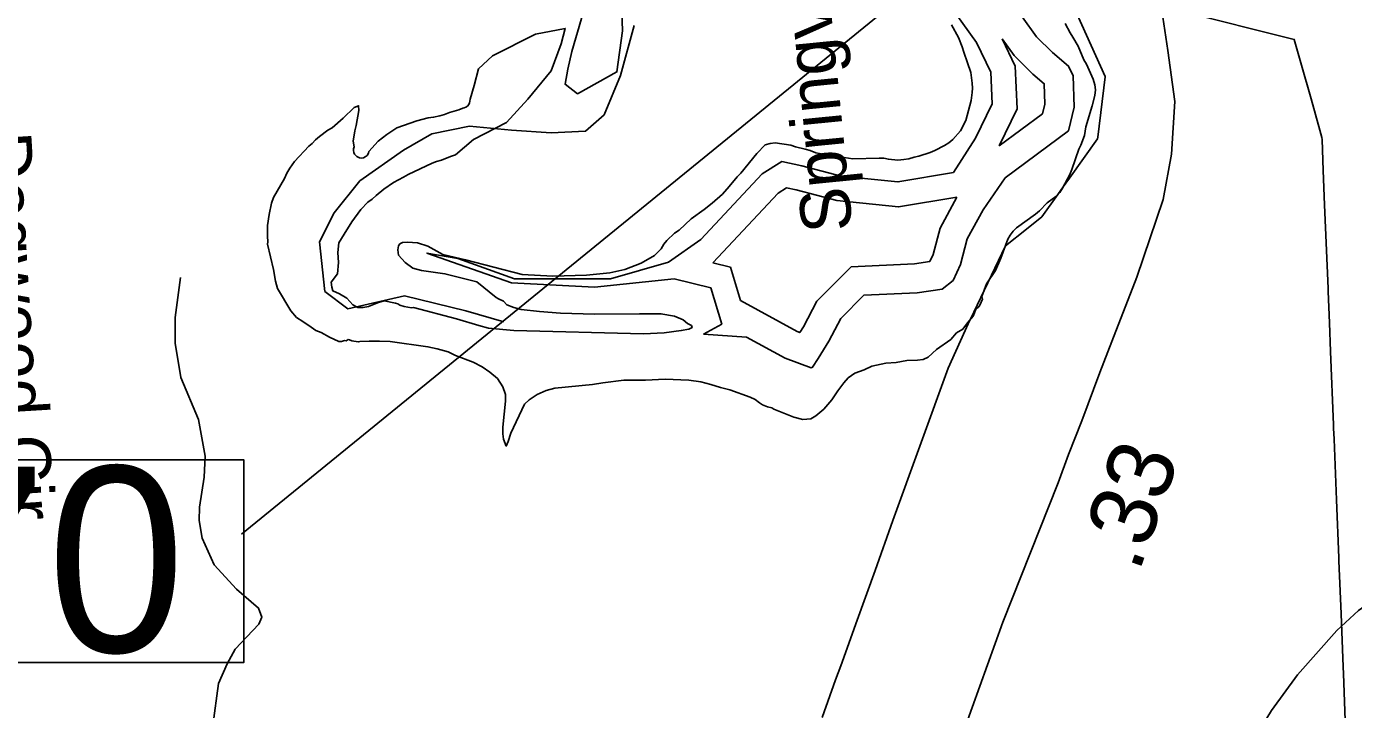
# Model space of a CAD drawing. Extents: x 1662474 to 1856135, y 779280 to 917889.
# Drawn here: x 1715301 to 1717806, y 818193 to 819482 of the extents above; entities that cross this region are included whole.
import ezdxf

# ---------------------------------------------------------------- set-up
doc = ezdxf.new("R2010")
doc.units = 0
for name, color, linetype in [('Exist Boundary Political City Limit New', 7, 'Continuous'), ('Exist Hydrographic Creek Single Shore', 7, 'Continuous'), ('Exist Hydrographic Island Shore', 7, 'Continuous'), ('Exist Hydrographic Lake Shore', 7, 'Continuous'), ('Exist Hydrographic Misc Water Feature', 7, 'Continuous'), ('Exist Road Non-System Type 51', 7, 'Continuous'), ('Exist Road Non-System Type 51 Label', 7, 'Continuous'), ('Exist Road Secondary Mileage Tenths English Label', 7, 'Continuous'), ('Exist Road Secondary Structure Standard Bridge Number Label', 7, 'Continuous'), ('Exist Road Secondary Type 51 Attributed', 7, 'Continuous'), ('Exist Road Secondary Type 51 Label', 7, 'Continuous'), ('Map Preparation Boundary City Limit Buffer Line', 7, 'Continuous'), ('Old_Level_44', 7, 'Continuous')]:
    doc.layers.add(name, color=color, linetype=linetype)

msp = doc.modelspace()

# ---------------------------------------------------------------- linework, layer by layer
at = {"layer": 'Exist Boundary Political City Limit New'}
for points in [[(1717284.5, 819505.2), (1717337.2, 819388.2), (1717337.2, 819387.6), (1717323.1, 819273.5), (1717322.6, 819270.2), (1717269.8, 819196.2), (1717258.1, 819179.9), (1717247.6, 819165.2), (1717217.6, 819123), (1717188.5, 819099.9), (1717149, 819068.4)], [(1717149, 819068.4), (1717188.5, 819099.9), (1717217.6, 819123), (1717247.6, 819165.2), (1717258.1, 819179.9), (1717269.8, 819196.2), (1717322.6, 819270.2), (1717323.1, 819273.5), (1717337.2, 819387.6), (1717337.2, 819388.2), (1717284.5, 819505.2)], [(1717790.4, 818173.4), (1717786.9, 818260.4), (1717786.4, 818273.7), (1717782.4, 818373.8), (1717778.4, 818474.2), (1717778.1, 818479.4), (1717773.8, 818588.8), (1717769.2, 818703.4), (1717768.4, 818724.4), (1717768.1, 818730.4), (1717762.6, 818869.1), (1717760.4, 818923), (1717758, 818982.4), (1717757.9, 818987.8), (1717751.5, 819145.7), (1717749, 819210.5), (1717746.6, 819269), (1717746.4, 819273.1), (1717742.5, 819286.9), (1717725.9, 819346), (1717707.9, 819409.6), (1717694.1, 819458.1), (1717478.1, 819512)], [(1717478.1, 819512), (1717694.1, 819458.1), (1717707.9, 819409.6), (1717725.9, 819346), (1717742.5, 819286.9), (1717746.4, 819273.1), (1717746.6, 819269), (1717749, 819210.5), (1717751.5, 819145.7), (1717757.9, 818987.8), (1717758, 818982.4), (1717760.4, 818923), (1717762.6, 818869.1), (1717768.1, 818730.4), (1717768.4, 818724.4), (1717769.2, 818703.4), (1717773.8, 818588.8), (1717778.1, 818479.4), (1717778.4, 818474.2), (1717782.4, 818373.8), (1717786.4, 818273.7), (1717786.9, 818260.4), (1717790.4, 818173.4)], [(1717149, 819068.4), (1717082.1, 818928.8), (1717081.8, 818927.9), (1717080.5, 818925), (1717078.6, 818921.1), (1717040.9, 818837.8), (1716936.5, 818549.8), (1716902.8, 818455.8), (1716869, 818362.1), (1716838, 818275.6), (1716828.5, 818249.1), (1716803, 818178.1)], [(1716803, 818178.1), (1716828.5, 818249.1), (1716838, 818275.6), (1716869, 818362.1), (1716902.8, 818455.8), (1716936.5, 818549.8), (1717040.9, 818837.8), (1717078.6, 818921.1), (1717080.5, 818925), (1717081.8, 818927.9), (1717082.1, 818928.8), (1717149, 819068.4)]]:
    msp.add_lwpolyline(points, dxfattribs=at)
at = {"layer": 'Exist Hydrographic Creek Single Shore'}
msp.add_lwpolyline([(1716448.2, 819484.1), (1716422.5, 819389.9), (1716391.5, 819315.4), (1716356.1, 819284.6), (1716291.2, 819281.8), (1716216.8, 819286.5), (1716137.5, 819294.4), (1716066.4, 819279.9), (1716012.8, 819248.9), (1715930.4, 819190.9), (1715881.9, 819130.8), (1715854.2, 819075.8), (1715864, 818982.3), (1715907.5, 818949.8), (1716014.4, 818973.9), (1716130.6, 818945.8), (1716202.2, 818925.1)], dxfattribs=at)
at = {"layer": 'Exist Hydrographic Island Shore'}
msp.add_lwpolyline([(1716340.9, 819355.3), (1716415.7, 819396.7), (1716426.1, 819474.1), (1716420.9, 819618.7), (1716297, 819931.2), (1716263.5, 820075.8), (1716152.5, 820254), (1716054.4, 820334), (1716036.3, 820321.1), (1716033.8, 820274.6), (1716088, 820163.6), (1716134.4, 820055.1), (1716188.6, 819995.8), (1716229.9, 819938.9), (1716281.5, 819848.6), (1716307.3, 819771.1), (1716338.3, 819631.7), (1716348.6, 819497.4), (1716330.6, 819435.4), (1716322.8, 819401.8), (1716317.7, 819373.4)], close=True, dxfattribs=at)
at = {"layer": 'Exist Hydrographic Lake Shore'}
for points in [[(1716127.5, 819328.8), (1716130.6, 819330.1), (1716133.5, 819332.1), (1716135.9, 819335.1), (1716137.5, 819338.2), (1716138.2, 819341.6), (1716138.5, 819345.2), (1716146.2, 819370.8), (1716154.2, 819402.8), (1716180.9, 819426.8), (1716262.2, 819468.1), (1716318.2, 819478.8), (1716310.2, 819449.4), (1716291.6, 819398.8), (1716247.6, 819345.4), (1716207.5, 819301.4), (1716144.9, 819269.4), (1716111, 819240), (1716101.8, 819237.1), (1716084.2, 819230.3), (1716075, 819227.9), (1716066.6, 819224.6), (1716021.8, 819203), (1716012.8, 819197.8), (1715994.1, 819188.1), (1715975.5, 819175.2), (1715960.9, 819163.4), (1715953.5, 819156.8), (1715945.6, 819151.1), (1715932.5, 819137.1), (1715915.1, 819113.8), (1715900.5, 819090.7), (1715890.8, 819073.9), (1715888.9, 819056.1), (1715890.2, 819037.1), (1715888.1, 819015.9), (1715876, 819000.1), (1715877.4, 818990.4), (1715879.5, 818983.3), (1715891.8, 818978.1), (1715906, 818969.4), (1715917.2, 818957.1), (1715926.8, 818952.4), (1715936.6, 818952.4), (1715946.9, 818953.9), (1715965.5, 818961.6), (1715976, 818964.7), (1715997.9, 818960.5), (1716002.2, 818958.9), (1716005.8, 818956.6), (1716014.1, 818953.9), (1716028, 818951.6), (1716031.8, 818951.8), (1716112.8, 818930.8), (1716154.8, 818918), (1716173.4, 818913.2), (1716220.9, 818908.6), (1716465.8, 818902.2), (1716504.9, 818904.3), (1716537.2, 818908.6), (1716551.4, 818911.1), (1716557.4, 818914.3), (1716556.1, 818918), (1716548.8, 818922.2), (1716540.9, 818929), (1716524.4, 818935.6), (1716498.6, 818940.3), (1716458.2, 818940.3), (1716373.4, 818939.2), (1716309.1, 818941.3), (1716269.5, 818944.5), (1716235.1, 818948.2), (1716220.9, 818952.4), (1716207.8, 818957.1), (1716201.8, 818963.9), (1716191.8, 818968.4), (1716187.6, 818971), (1716150.9, 819000.4), (1716090.8, 819015.9), (1716046.6, 819022.2), (1716030.1, 819026.6), (1716016, 819036.9), (1716003.6, 819050.8), (1716001.8, 819060.8), (1716003.1, 819068.6), (1716006, 819072.1), (1716011.2, 819074.9), (1716020.4, 819075.2), (1716039.2, 819073.9), (1716058.5, 819067.6), (1716086.9, 819052.1), (1716130.1, 819042.1), (1716236.6, 819014.1), (1716294.4, 819011.4), (1716358.5, 819012.8), (1716402.2, 819017.2), (1716430.4, 819024), (1716461.1, 819035.6), (1716486.5, 819050), (1716499.1, 819062.6)], [(1716499.1, 819062.6), (1716504.1, 819071.5), (1716510.1, 819078.6), (1716524.6, 819092.2), (1716533.2, 819098.3), (1716555.6, 819119.3), (1716580.2, 819136.9), (1716595.2, 819149.2), (1716614.6, 819166.2), (1716627.8, 819180.7), (1716642.8, 819198.8), (1716649.8, 819205.6), (1716680, 819242.9), (1716695.5, 819258.9), (1716704.9, 819261.8), (1716714.4, 819262.9), (1716743.8, 819258.6), (1716752.6, 819255.2), (1716770.8, 819250.8), (1716780.5, 819248.2), (1716791, 819244.2), (1716811.8, 819240), (1716861.1, 819232.7), (1716910.6, 819234.2), (1716919.6, 819233.8), (1716928.2, 819231.9), (1716945.9, 819230.3), (1716957.1, 819231.1), (1716966.6, 819232.7), (1716976.9, 819235.6), (1716985.5, 819237.4), (1717007, 819244.5), (1717015.6, 819248.4), (1717034.2, 819258.1), (1717042.1, 819263.1), (1717049.8, 819269.1), (1717064.2, 819285.7), (1717073.9, 819304.9), (1717084.4, 819342.9), (1717086.2, 819357.6), (1717086.8, 819366.2), (1717086.2, 819375.7), (1717083.6, 819395.4), (1717077.6, 819414.1), (1717070.2, 819434.2), (1717067.1, 819444.2), (1717060.2, 819461.8), (1717047.1, 819485.7)], [(1717261.6, 819487.8), (1717271, 819470.2), (1717276.2, 819462.6), (1717286, 819445.2), (1717297, 819419.3), (1717302, 819411.1), (1717314.6, 819382.8), (1717317.5, 819372.3), (1717318.8, 819362.9), (1717317.8, 819352.1), (1717312.5, 819332.4), (1717300.5, 819293.1), (1717297.9, 819277), (1717291.2, 819258.6), (1717287.6, 819250.8), (1717274.2, 819212.8), (1717270.2, 819203.2), (1717256.9, 819177.6), (1717251.4, 819168.9), (1717244, 819161.6), (1717228, 819149.5), (1717213, 819134.8), (1717205.8, 819128.5), (1717169.8, 819102.2), (1717163.4, 819096.2), (1717157.9, 819088.8), (1717153.8, 819081.2), (1717140.4, 819045.2), (1717130.1, 819022.2), (1717113.2, 818997), (1717104.6, 818972.6), (1717105.8, 818967.6), (1717100.8, 818956.6), (1717097.5, 818952.4), (1717093.6, 818950), (1717087.9, 818935.6), (1717077.6, 818922.9), (1717068.4, 818911.1), (1717056.9, 818904.3), (1717045.6, 818892), (1717019.1, 818873.1), (1717003.4, 818858.4), (1716993.6, 818853.9), (1716983.1, 818852.9), (1716962.9, 818851.8), (1716942.5, 818848.2), (1716923, 818846.9), (1716896.8, 818841.3), (1716882.6, 818834.5), (1716864.8, 818828.2), (1716851.9, 818819.1), (1716844, 818810.1), (1716832.8, 818794.6), (1716821.1, 818777.6), (1716806, 818760.5), (1716791, 818747.4), (1716781.5, 818741.9), (1716766.6, 818740.8), (1716749.5, 818745), (1716711.8, 818760.5), (1716708.1, 818762.9), (1716699.9, 818764.7), (1716690.2, 818768.6), (1716684.5, 818772.1), (1716676.6, 818778.6), (1716667.1, 818783.1), (1716628.8, 818796.4), (1716611.2, 818801.2), (1716592.9, 818806.9), (1716574.2, 818811.9), (1716551.4, 818814.8)], [(1716551.4, 818814.8), (1716506.5, 818816.7), (1716469.5, 818814.8), (1716428.8, 818814.8), (1716389.1, 818810.1), (1716369.8, 818806.9), (1716298.6, 818800.1), (1716282.1, 818795.4), (1716265.2, 818787.8), (1716250.1, 818777.6), (1716241.1, 818769.9), (1716215.6, 818714.8), (1716210.4, 818699.1), (1716206.8, 818690.4), (1716201.8, 818703.8), (1716200.5, 818713.8), (1716200.5, 818726.1), (1716205.5, 818775.4), (1716205.5, 818787.8), (1716200.5, 818802.2), (1716190.5, 818818), (1716176, 818830.3), (1716161.1, 818840.3), (1716144.5, 818849.2), (1716111, 818861.6), (1716096.8, 818868.4), (1716076.6, 818874.1), (1716059, 818878.1), (1715987.6, 818887.8), (1715967.4, 818888.6), (1715948.2, 818888.6), (1715930.6, 818888.1), (1715927.5, 818887), (1715915.1, 818888.9), (1715910.8, 818891.2), (1715908.4, 818891.5), (1715904.6, 818889.4), (1715901.2, 818889.9), (1715895.8, 818887.8), (1715890.8, 818887.8), (1715872.9, 818896.4), (1715857.4, 818905.1), (1715847.5, 818908.6), (1715838.2, 818915.1), (1715823, 818925.9), (1715810.5, 818933.4), (1715800, 818945.6), (1715774.8, 818988.1), (1715771.1, 819001.9), (1715767.4, 819023.8), (1715761.6, 819047.4), (1715756.1, 819071.5), (1715756.9, 819076.2), (1715756.1, 819086.5), (1715755.9, 819106.7), (1715759, 819127.4), (1715763.5, 819148.7), (1715767.6, 819160), (1715787.9, 819195.7), (1715792.4, 819205.6), (1715798.4, 819215.1), (1715807.2, 819227.7), (1715834.4, 819256.8), (1715840.6, 819261.8), (1715846.9, 819268.4), (1715854.2, 819274.7), (1715870.2, 819287), (1715878.4, 819291.2), (1715899.1, 819309.6), (1715919.6, 819329.8), (1715928, 819332.9), (1715928.5, 819324.2), (1715923.2, 819295.4), (1715921, 819285.7), (1715918, 819266), (1715919.6, 819255.2), (1715918.4, 819251.8), (1715918.4, 819248.2), (1715918.9, 819244.8), (1715920.4, 819241.3), (1715924.6, 819237.1), (1715929.9, 819234.8), (1715933.5, 819234.2), (1715937, 819234.8), (1715940.4, 819236.4), (1715944, 819239.2), (1715946.6, 819243.2), (1715947.5, 819246.3), (1715964.8, 819266), (1715981.2, 819278.9), (1716000.5, 819290.9), (1716038.2, 819304.1), (1716059.2, 819309.8), (1716069.5, 819311.1), (1716081.6, 819313.8), (1716090.2, 819316.1), (1716099.4, 819320.1), (1716117.2, 819325.3), (1716124.9, 819328.2), (1716127.5, 819328.8)]]:
    msp.add_lwpolyline(points, dxfattribs=at)
at = {"layer": 'Exist Hydrographic Misc Water Feature'}
msp.add_lwpolyline([(1717315.2, 817768.6), (1717339.3, 817782.3), (1717371.6, 817814), (1717408, 817851.7), (1717484.9, 817939), (1717561.7, 818034.3), (1717590.2, 818084.1), (1717614.7, 818131.8), (1717651.2, 818191.5), (1717700, 818259.1), (1717774.7, 818342.4), (1717815.1, 818380), (1717863.5, 818413.6), (1717901.7, 818437.2), (1717998.2, 818492.4), (1718058.5, 818523.8), (1718195.1, 818574.5), (1718259.4, 818597.9), (1718317.4, 818601.3), (1718363.2, 818588.9)], dxfattribs=at)
at = {"layer": 'Exist Road Non-System Type 51'}
msp.add_lwpolyline([(1715653.2, 818162.9), (1715663.4, 818242.7), (1715679.8, 818279.7), (1715694.9, 818307.5), (1715739.9, 818354.2), (1715745.1, 818367.9), (1715739.4, 818384.9), (1715697.4, 818420.4), (1715655.6, 818466.2), (1715632.5, 818516.7), (1715627.2, 818550.2), (1715628, 818575.2), (1715636.6, 818631.6), (1715638.5, 818671.5), (1715626.1, 818740.5), (1715592.4, 818819.9), (1715581.9, 818884.9), (1715581.6, 818933.4), (1715592.1, 819008.5)], dxfattribs=at)
at = {"layer": 'Exist Road Secondary Structure Standard Bridge Number Label'}
msp.add_line((1717360.4, 819870.9), (1715707.3, 818524.3), dxfattribs=at)
msp.add_lwpolyline([(1715067.5, 818664.4), (1715711.7, 818664.4), (1715711.7, 818282.1), (1715067.5, 818282.1)], close=True, dxfattribs=at)
at = {"layer": 'Exist Road Secondary Type 51 Attributed'}
msp.add_lwpolyline([(1717466.6, 820103.1), (1717453.7, 820038.2), (1717443.5, 819973.8), (1717433, 819924.1), (1717422.5, 819866.6), (1717421.2, 819811.5), (1717414.3, 819770.2), (1717423.6, 819626.2), (1717444.2, 819512.6), (1717455.4, 819437.4), (1717468.9, 819340.6), (1717462.2, 819241.5), (1717446.4, 819155.9), (1717396.8, 819009.5), (1717349.5, 818887.9), (1717326.9, 818829.3), (1717293.1, 818738), (1717267.8, 818674.7), (1717248.8, 818620.9), (1717144.3, 818358.3), (1717071.5, 818156.6)], dxfattribs=at)
at = {"layer": 'Map Preparation Boundary City Limit Buffer Line'}
for points in [[(1717284.5, 819505.2), (1717337.2, 819388.2), (1717337.2, 819387.6), (1717323.1, 819273.5), (1717322.6, 819270.2), (1717269.8, 819196.2), (1717258.1, 819179.9), (1717247.6, 819165.2), (1717217.6, 819123), (1717188.5, 819099.9), (1717149, 819068.4)], [(1717149, 819068.4), (1717188.5, 819099.9), (1717217.6, 819123), (1717247.6, 819165.2), (1717258.1, 819179.9), (1717269.8, 819196.2), (1717322.6, 819270.2), (1717323.1, 819273.5), (1717337.2, 819387.6), (1717337.2, 819388.2), (1717284.5, 819505.2)], [(1717790.4, 818173.4), (1717786.9, 818260.4), (1717786.4, 818273.7), (1717782.4, 818373.8), (1717778.4, 818474.2), (1717778.1, 818479.4), (1717773.8, 818588.8), (1717769.2, 818703.4), (1717768.4, 818724.4), (1717768.1, 818730.4), (1717762.6, 818869.1), (1717760.4, 818923), (1717758, 818982.4), (1717757.9, 818987.8), (1717751.5, 819145.7), (1717749, 819210.5), (1717746.6, 819269), (1717746.4, 819273.1), (1717742.5, 819286.9), (1717725.9, 819346), (1717707.9, 819409.6), (1717694.1, 819458.1), (1717478.1, 819512)], [(1717478.1, 819512), (1717694.1, 819458.1), (1717707.9, 819409.6), (1717725.9, 819346), (1717742.5, 819286.9), (1717746.4, 819273.1), (1717746.6, 819269), (1717749, 819210.5), (1717751.5, 819145.7), (1717757.9, 818987.8), (1717758, 818982.4), (1717760.4, 818923), (1717762.6, 818869.1), (1717768.1, 818730.4), (1717768.4, 818724.4), (1717769.2, 818703.4), (1717773.8, 818588.8), (1717778.1, 818479.4), (1717778.4, 818474.2), (1717782.4, 818373.8), (1717786.4, 818273.7), (1717786.9, 818260.4), (1717790.4, 818173.4)], [(1717149, 819068.4), (1717082.1, 818928.8), (1717081.8, 818927.9), (1717080.5, 818925), (1717078.6, 818921.1), (1717040.9, 818837.8), (1716936.5, 818549.8), (1716902.8, 818455.8), (1716869, 818362.1), (1716838, 818275.6), (1716828.5, 818249.1), (1716803, 818178.1)], [(1716803, 818178.1), (1716828.5, 818249.1), (1716838, 818275.6), (1716869, 818362.1), (1716902.8, 818455.8), (1716936.5, 818549.8), (1717040.9, 818837.8), (1717078.6, 818921.1), (1717080.5, 818925), (1717081.8, 818927.9), (1717082.1, 818928.8), (1717149, 819068.4)]]:
    msp.add_lwpolyline(points, dxfattribs=at)
at = {"layer": 'Old_Level_44'}
for points in [[(1717039.9, 819528.5), (1717094.3, 819452.3), (1717121.1, 819396.3), (1717123.8, 819336.6), (1717092.5, 819271.7), (1717050.9, 819206.6), (1716945.9, 819189.1), (1716839.2, 819200.2), (1716764.4, 819219.5), (1716726.6, 819227.4), (1716689.8, 819204.4), (1716574.1, 819080.2), (1716513, 819037.9), (1716403.8, 819006), (1716222.6, 819006), (1716115.4, 819044.6), (1716057.1, 819054.8), (1716216.9, 818998.4), (1716373.6, 818990.3), (1716523.5, 819005.9), (1716592.9, 818989.1), (1716613.4, 818920.8), (1716578.8, 818901.6)], [(1717180.8, 819500.4), (1717207.4, 819463.2), (1717237.5, 819433.1), (1717268.2, 819407.8), (1717276.7, 819389.6), (1717278.5, 819330.1), (1717267.8, 819285.7), (1717148.3, 819196.7), (1717106.8, 819136.7), (1717077, 819081.7), (1717064.3, 819033), (1717050.2, 819003.1), (1717029.8, 818986.5), (1716982.3, 818979.7), (1716881.7, 818975.1), (1716838, 818931.3), (1716815.4, 818888.4), (1716795.2, 818856.1), (1716784.8, 818839.2), (1716782.3, 818838.4), (1716733.1, 818856.4), (1716660.3, 818896.1), (1716578.8, 818901.6)], [(1717142.7, 819459.2), (1717165.3, 819427.6), (1717200.4, 819392.4), (1717222.2, 819374.5), (1717223.3, 819335.8), (1717219, 819317.9), (1717137.2, 819257)], [(1717142.7, 819459.2), (1717167.3, 819407.8), (1717170.9, 819327), (1717137.2, 819257)], [(1717057.1, 819160.3), (1716947.4, 819142), (1716830.9, 819154.2), (1716753.9, 819174), (1716735.4, 819177.8), (1716719.8, 819168.1), (1716596.8, 819036.1)], [(1717057.1, 819160.3), (1717025.5, 819102), (1717012.4, 819051.9), (1717006.2, 819038.7), (1716977.1, 819034.5), (1716857.9, 819029), (1716793.2, 818964.2), (1716767.7, 818915.8), (1716760.8, 818904.8), (1716755.9, 818906.6), (1716648.8, 818965)], [(1716596.8, 819036.1), (1716629.9, 819028.1), (1716648.8, 818965)]]:
    msp.add_lwpolyline(points, dxfattribs=at)

# ---------------------------------------------------------------- texts
at = {"layer": 'Exist Road Non-System Type 51 Label'}
msp.add_text('Dogwood Cir', height=95, rotation=273.4551, dxfattribs=at).set_placement((1715214.9, 819280.5))
at = {"layer": 'Exist Road Secondary Mileage Tenths English Label'}
msp.add_text('.33', height=125, rotation=70.7377, dxfattribs=at).set_placement((1717400.9, 818450.1))
at = {"layer": 'Exist Road Secondary Structure Standard Bridge Number Label'}
msp.add_text('70', height=350, dxfattribs=at).set_placement((1715080.1, 818301.9))
at = {"layer": 'Exist Road Secondary Type 51 Label'}
msp.add_text('Springview Dr', height=95, rotation=95.6268, dxfattribs=at).set_placement((1716860.7, 819098.6))

doc.saveas('drawing.dxf')
